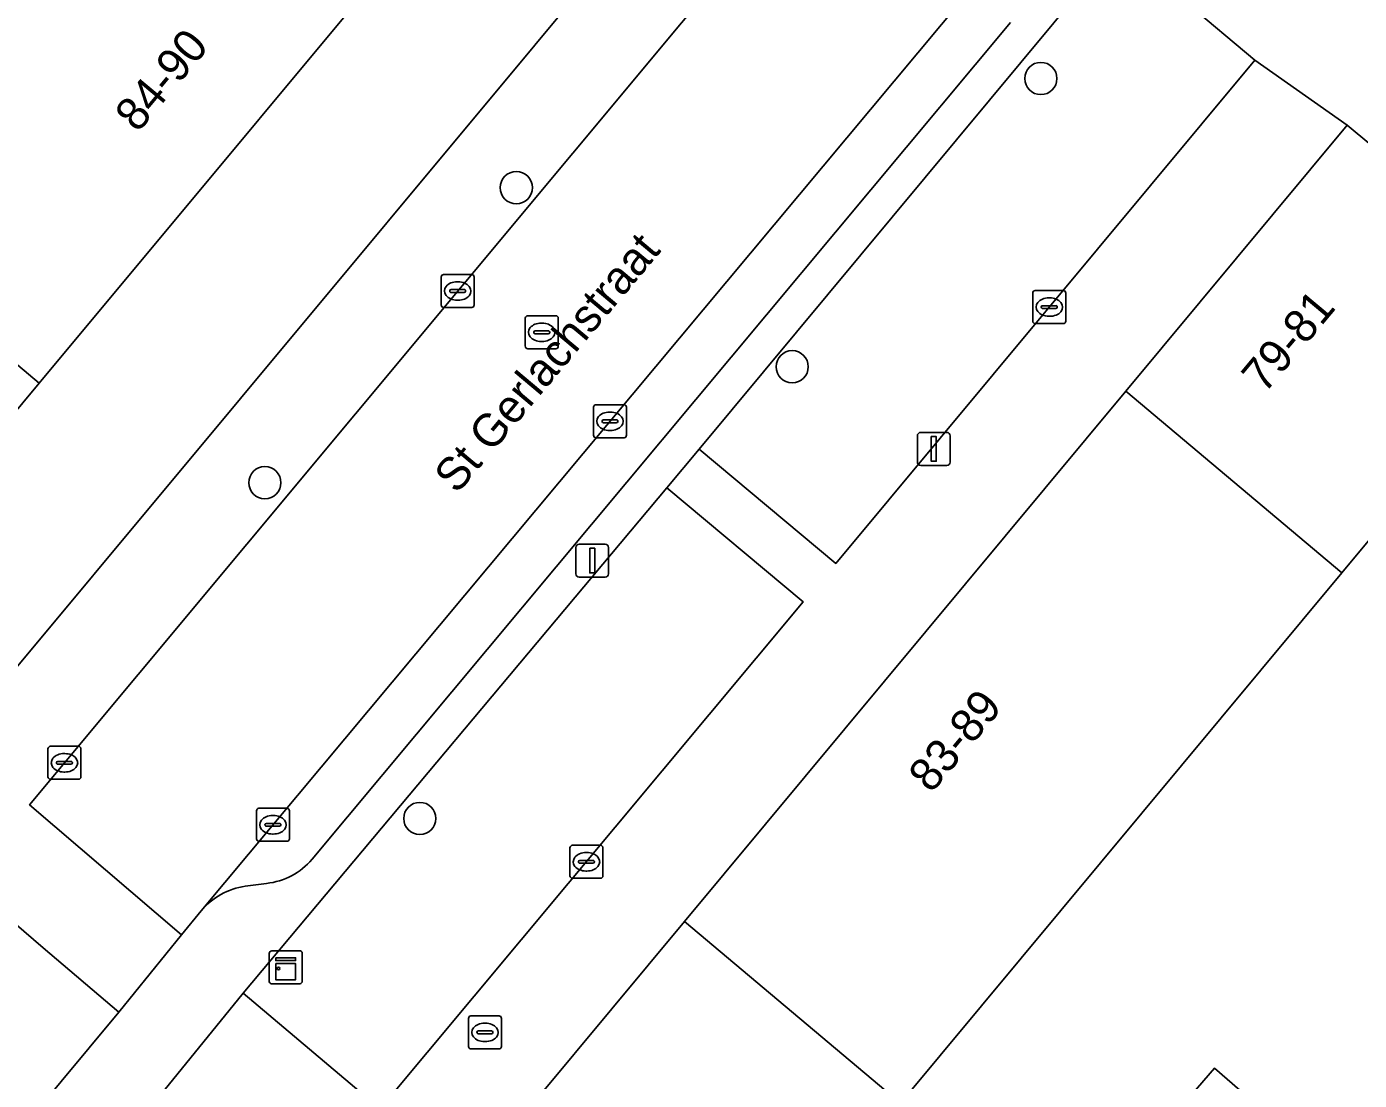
# Model space of a CAD drawing. Extents: x 162523 to 163266, y 381230 to 382050.
# Drawn here: x 162914.22 to 162954.65, y 381574.99 to 381606.94 of the extents above; entities that cross this region are included whole.
import ezdxf

# ---------------------------------------------------------------- set-up
doc = ezdxf.new("R2010")
doc.units = 0
for name, color, linetype in [('IMGEO_Boom', 7, 'Continuous'), ('IMGEO_Brandkraan', 7, 'Continuous'), ('IMGEO_Erf', 7, 'Continuous'), ('IMGEO_Groenvoorziening', 7, 'Continuous'), ('IMGEO_Kast', 7, 'Continuous'), ('IMGEO_Kolk', 7, 'Continuous'), ('IMGEO_Lichtmast', 7, 'Continuous'), ('IMGEO_Openbare_ruimte_label', 7, 'Continuous'), ('IMGEO_Pand', 7, 'Continuous'), ('IMGEO_Pand_nummerreeks', 7, 'Continuous'), ('IMGEO_Parkeervlak_open', 7, 'Continuous'), ('IMGEO_Rijbaan_lokaal_open', 7, 'Continuous'), ('IMGEO_Rioolput', 7, 'Continuous'), ('IMGEO_Voetpad_open', 7, 'Continuous')]:
    doc.layers.add(name, color=color, linetype=linetype)

msp = doc.modelspace()

# ---------------------------------------------------------------- linework, layer by layer
at = {"layer": 'IMGEO_Boom'}
for centre in [(162944.987, 381605.367), (162929.071, 381602.057), (162937.442, 381596.626), (162921.443, 381593.11), (162926.144, 381582.927)]:
    msp.add_circle(centre, 0.489, dxfattribs=at)
at = {"layer": 'IMGEO_Brandkraan'}
for p, q in [((162927.62, 381576.013), (162927.62, 381576.865)), ((162927.695, 381576.939), (162928.547, 381576.939)), ((162928.108, 381576.719), (162928.133, 381576.719)), ((162928.621, 381576.865), (162928.621, 381576.013)), ((162927.879, 381576.433), (162927.879, 381576.445)), ((162928.317, 381576.396), (162927.919, 381576.396)), ((162927.922, 381576.482), (162928.32, 381576.482)), ((162928.363, 381576.445), (162928.363, 381576.433)), ((162928.547, 381575.939), (162927.695, 381575.939)), ((162928.131, 381576.159), (162928.106, 381576.159))]:
    msp.add_line(p, q, dxfattribs=at)
for points in [[(162927.62, 381576.013), (162927.62, 381576.865)], [(162927.695, 381576.939), (162928.547, 381576.939)], [(162928.621, 381576.865), (162928.621, 381576.013)], [(162928.547, 381575.939), (162927.695, 381575.939)]]:
    msp.add_lwpolyline(points, dxfattribs=at)
for centre, radius, start, end in [((162927.697, 381576.863), 0.0765, 91.552, 178.448), ((162927.697, 381576.863), 0.0765, 91.552, 178.448), ((162928.545, 381576.863), 0.0765, 1.552, 88.448), ((162928.545, 381576.863), 0.0765, 1.552, 88.448), ((162927.919, 381576.442), 0.0403, 85.8775, 175.7526), ((162927.916, 381576.432), 0.0366, 178.938, 274.7102), ((162928.32, 381576.439), 0.043, 264.8664, 352.4533), ((162928.324, 381576.444), 0.0386, 1.7309, 96.639), ((162927.697, 381576.015), 0.0765, 181.552, 268.448), ((162927.697, 381576.015), 0.0765, 181.552, 268.448), ((162928.545, 381576.015), 0.0765, 271.552, 358.448), ((162928.545, 381576.015), 0.0765, 271.552, 358.448)]:
    msp.add_arc(centre, radius, start, end, dxfattribs=at)
for centre, major_axis, ratio, start_param, end_param in [((162928.107, 381576.439), (-0.387, 0.002), 0.722429, 4.712389, 7.853982), ((162928.132, 381576.439), (-0.39, 0.002), 0.717154, 1.570796, 4.712389)]:
    msp.add_ellipse(centre, major_axis=major_axis, ratio=ratio, start_param=start_param, end_param=end_param, dxfattribs=at)
at = {"layer": 'IMGEO_Erf'}
msp.add_lwpolyline([(162911.768, 381584.95), (162938.568, 381617.099), (162934.732, 381620.307), (162927.977, 381612.195), (162914.597, 381596.129), (162907.946, 381588.143)], close=True, dxfattribs=at)
msp.add_lwpolyline([(162960.864, 381598.479), (162954.121, 381590.381), (162940.729, 381574.297), (162934.089, 381566.322), (162945.207, 381557.469), (162945.523, 381557.187), (162947.042, 381558.889), (162946.628, 381559.234), (162943.195, 381562.093), (162945.455, 381564.807), (162949.386, 381561.534), (162954.324, 381567.141), (162947.936, 381572.68), (162950.251, 381575.35), (162956.639, 381569.812)], dxfattribs=at)
at = {"layer": 'IMGEO_Groenvoorziening'}
for points in [[(162938.764, 381590.661), (162951.476, 381605.922), (162947.33, 381609.407), (162934.619, 381594.127)], [(162924.941, 381574.118), (162937.778, 381589.495), (162933.64, 381592.954), (162920.788, 381577.63)]]:
    msp.add_lwpolyline(points, close=True, dxfattribs=at)
at = {"layer": 'IMGEO_Kast'}
for p, q in [((162921.578, 381577.987), (162921.578, 381578.828)), ((162921.578, 381578.828), (162921.578, 381577.987)), ((162921.653, 381578.912), (162922.494, 381578.912)), ((162922.494, 381578.912), (162921.653, 381578.912)), ((162922.578, 381578.837), (162922.578, 381577.996)), ((162922.578, 381577.996), (162922.578, 381578.837)), ((162922.503, 381577.912), (162921.662, 381577.912)), ((162921.662, 381577.912), (162922.503, 381577.912))]:
    msp.add_line(p, q, dxfattribs=at)
for points in [[(162921.773, 381578.702), (162922.373, 381578.702), (162922.373, 381578.617), (162921.773, 381578.617), (162921.773, 381578.702)], [(162921.773, 381578.527), (162922.373, 381578.527), (162922.373, 381578.038), (162921.773, 381578.038), (162921.773, 381578.527)]]:
    msp.add_lwpolyline(points, dxfattribs=at)
msp.add_circle((162921.857, 381578.376), 0.0377, dxfattribs=at)
for centre, start, end in [((162921.656, 381578.834), 92.4484, 184.2845), ((162921.656, 381578.834), 92.4484, 184.2845), ((162922.5, 381578.834), 2.4484, 94.2845), ((162922.5, 381578.834), 2.4484, 94.2845), ((162921.656, 381577.99), 182.4484, 274.2845), ((162921.656, 381577.99), 182.4484, 274.2845), ((162922.5, 381577.99), 272.4484, 4.2845), ((162922.5, 381577.99), 272.4484, 4.2845)]:
    msp.add_arc(centre, 0.0779, start, end, dxfattribs=at)
at = {"layer": 'IMGEO_Kolk'}
for p, q in [((162926.792, 381598.497), (162926.792, 381599.349)), ((162926.867, 381599.423), (162927.719, 381599.423)), ((162927.793, 381599.349), (162927.793, 381598.497)), ((162927.051, 381598.917), (162927.051, 381598.929)), ((162927.489, 381598.88), (162927.091, 381598.88)), ((162927.094, 381598.966), (162927.492, 381598.966)), ((162927.28, 381599.203), (162927.305, 381599.203)), ((162927.535, 381598.929), (162927.535, 381598.917)), ((162944.741, 381598.009), (162944.741, 381598.861)), ((162944.816, 381598.935), (162945.668, 381598.935)), ((162945.742, 381598.861), (162945.742, 381598.009)), ((162927.303, 381598.643), (162927.278, 381598.643)), ((162945, 381598.429), (162945, 381598.441)), ((162945.043, 381598.478), (162945.441, 381598.478)), ((162945.229, 381598.715), (162945.254, 381598.715)), ((162945.484, 381598.441), (162945.484, 381598.429)), ((162927.719, 381598.423), (162926.867, 381598.423)), ((162945.438, 381598.392), (162945.04, 381598.392)), ((162945.252, 381598.155), (162945.227, 381598.155)), ((162945.668, 381597.935), (162944.816, 381597.935)), ((162931.414, 381594.547), (162931.414, 381595.399)), ((162931.489, 381595.473), (162932.341, 381595.473)), ((162931.902, 381595.253), (162931.927, 381595.253)), ((162932.415, 381595.399), (162932.415, 381594.547)), ((162931.673, 381594.967), (162931.673, 381594.979)), ((162932.111, 381594.93), (162931.713, 381594.93)), ((162931.716, 381595.016), (162932.114, 381595.016)), ((162932.157, 381594.979), (162932.157, 381594.967)), ((162932.341, 381594.473), (162931.489, 381594.473)), ((162931.925, 381594.693), (162931.9, 381594.693)), ((162914.937, 381585.115), (162915.789, 381585.115)), ((162914.862, 381584.189), (162914.862, 381585.041)), ((162915.35, 381584.895), (162915.375, 381584.895)), ((162915.863, 381585.041), (162915.863, 381584.189)), ((162915.121, 381584.609), (162915.121, 381584.621)), ((162915.559, 381584.572), (162915.161, 381584.572)), ((162915.164, 381584.658), (162915.562, 381584.658)), ((162915.373, 381584.335), (162915.348, 381584.335)), ((162915.605, 381584.621), (162915.605, 381584.609)), ((162915.789, 381584.115), (162914.937, 381584.115)), ((162921.188, 381582.309), (162921.188, 381583.161)), ((162921.263, 381583.235), (162922.115, 381583.235)), ((162922.189, 381583.161), (162922.189, 381582.309)), ((162921.447, 381582.729), (162921.447, 381582.741)), ((162921.885, 381582.692), (162921.487, 381582.692)), ((162921.49, 381582.778), (162921.888, 381582.778)), ((162921.676, 381583.015), (162921.701, 381583.015)), ((162921.931, 381582.741), (162921.931, 381582.729)), ((162921.699, 381582.455), (162921.674, 381582.455)), ((162922.115, 381582.235), (162921.263, 381582.235)), ((162930.699, 381581.187), (162930.699, 381582.039)), ((162930.774, 381582.113), (162931.626, 381582.113)), ((162931.187, 381581.893), (162931.212, 381581.893)), ((162931.7, 381582.039), (162931.7, 381581.187)), ((162930.958, 381581.607), (162930.958, 381581.619)), ((162931.396, 381581.57), (162930.998, 381581.57)), ((162931.001, 381581.656), (162931.399, 381581.656)), ((162931.442, 381581.619), (162931.442, 381581.607)), ((162931.626, 381581.113), (162930.774, 381581.113)), ((162931.21, 381581.333), (162931.185, 381581.333))]:
    msp.add_line(p, q, dxfattribs=at)
for points in [[(162926.792, 381598.497), (162926.792, 381599.349)], [(162926.867, 381599.423), (162927.719, 381599.423)], [(162927.793, 381599.349), (162927.793, 381598.497)], [(162944.741, 381598.009), (162944.741, 381598.861)], [(162944.816, 381598.935), (162945.668, 381598.935)], [(162945.742, 381598.861), (162945.742, 381598.009)], [(162927.719, 381598.423), (162926.867, 381598.423)], [(162945.668, 381597.935), (162944.816, 381597.935)], [(162931.414, 381594.547), (162931.414, 381595.399)], [(162931.489, 381595.473), (162932.341, 381595.473)], [(162932.415, 381595.399), (162932.415, 381594.547)], [(162932.341, 381594.473), (162931.489, 381594.473)], [(162914.937, 381585.115), (162915.789, 381585.115)], [(162914.862, 381584.189), (162914.862, 381585.041)], [(162915.863, 381585.041), (162915.863, 381584.189)], [(162915.789, 381584.115), (162914.937, 381584.115)], [(162921.188, 381582.309), (162921.188, 381583.161)], [(162921.263, 381583.235), (162922.115, 381583.235)], [(162922.189, 381583.161), (162922.189, 381582.309)], [(162922.115, 381582.235), (162921.263, 381582.235)], [(162930.699, 381581.187), (162930.699, 381582.039)], [(162930.774, 381582.113), (162931.626, 381582.113)], [(162931.7, 381582.039), (162931.7, 381581.187)], [(162931.626, 381581.113), (162930.774, 381581.113)]]:
    msp.add_lwpolyline(points, dxfattribs=at)
for centre, radius, start, end in [((162926.869, 381599.347), 0.0765, 91.552, 178.448), ((162926.869, 381599.347), 0.0765, 91.552, 178.448), ((162927.717, 381599.347), 0.0765, 1.552, 88.448), ((162927.717, 381599.347), 0.0765, 1.552, 88.448), ((162927.091, 381598.926), 0.0403, 85.8775, 175.7526), ((162927.088, 381598.916), 0.0366, 178.938, 274.7102), ((162927.492, 381598.923), 0.043, 264.8664, 352.4533), ((162927.496, 381598.928), 0.0386, 1.7309, 96.639), ((162944.818, 381598.859), 0.0765, 91.552, 178.448), ((162944.818, 381598.859), 0.0765, 91.552, 178.448), ((162945.666, 381598.859), 0.0765, 1.552, 88.448), ((162945.666, 381598.859), 0.0765, 1.552, 88.448), ((162926.869, 381598.499), 0.0765, 181.552, 268.448), ((162926.869, 381598.499), 0.0765, 181.552, 268.448), ((162927.717, 381598.499), 0.0765, 271.552, 358.448), ((162927.717, 381598.499), 0.0765, 271.552, 358.448), ((162945.04, 381598.438), 0.0403, 85.8775, 175.7526), ((162945.037, 381598.428), 0.0366, 178.938, 274.7102), ((162945.441, 381598.435), 0.043, 264.8664, 352.4533), ((162945.445, 381598.44), 0.0386, 1.7309, 96.639), ((162944.818, 381598.011), 0.0765, 181.552, 268.448), ((162944.818, 381598.011), 0.0765, 181.552, 268.448), ((162945.666, 381598.011), 0.0765, 271.552, 358.448), ((162945.666, 381598.011), 0.0765, 271.552, 358.448), ((162931.491, 381595.397), 0.0765, 91.552, 178.448), ((162931.491, 381595.397), 0.0765, 91.552, 178.448), ((162932.339, 381595.397), 0.0765, 1.552, 88.448), ((162932.339, 381595.397), 0.0765, 1.552, 88.448), ((162931.713, 381594.976), 0.0403, 85.8775, 175.7526), ((162931.71, 381594.966), 0.0366, 178.938, 274.7102), ((162932.114, 381594.973), 0.043, 264.8664, 352.4533), ((162932.118, 381594.978), 0.0386, 1.7309, 96.639), ((162931.491, 381594.549), 0.0765, 181.552, 268.448), ((162931.491, 381594.549), 0.0765, 181.552, 268.448), ((162932.339, 381594.549), 0.0765, 271.552, 358.448), ((162932.339, 381594.549), 0.0765, 271.552, 358.448), ((162914.939, 381585.039), 0.0765, 91.552, 178.448), ((162914.939, 381585.039), 0.0765, 91.552, 178.448), ((162915.787, 381585.039), 0.0765, 1.552, 88.448), ((162915.787, 381585.039), 0.0765, 1.552, 88.448), ((162915.161, 381584.618), 0.0403, 85.8775, 175.7526), ((162915.158, 381584.608), 0.0366, 178.938, 274.7102), ((162915.562, 381584.615), 0.043, 264.8664, 352.4533), ((162915.566, 381584.62), 0.0386, 1.7309, 96.639), ((162914.939, 381584.191), 0.0765, 181.552, 268.448), ((162914.939, 381584.191), 0.0765, 181.552, 268.448), ((162915.787, 381584.191), 0.0765, 271.552, 358.448), ((162915.787, 381584.191), 0.0765, 271.552, 358.448), ((162921.265, 381583.159), 0.0765, 91.552, 178.448), ((162921.265, 381583.159), 0.0765, 91.552, 178.448), ((162922.113, 381583.159), 0.0765, 1.552, 88.448), ((162922.113, 381583.159), 0.0765, 1.552, 88.448), ((162921.487, 381582.738), 0.0403, 85.8775, 175.7526), ((162921.484, 381582.728), 0.0366, 178.938, 274.7102), ((162921.888, 381582.735), 0.043, 264.8664, 352.4533), ((162921.892, 381582.74), 0.0386, 1.7309, 96.639), ((162921.265, 381582.311), 0.0765, 181.552, 268.448), ((162921.265, 381582.311), 0.0765, 181.552, 268.448), ((162922.113, 381582.311), 0.0765, 271.552, 358.448), ((162922.113, 381582.311), 0.0765, 271.552, 358.448), ((162930.776, 381582.037), 0.0765, 91.552, 178.448), ((162930.776, 381582.037), 0.0765, 91.552, 178.448), ((162931.624, 381582.037), 0.0765, 1.552, 88.448), ((162931.624, 381582.037), 0.0765, 1.552, 88.448), ((162930.998, 381581.616), 0.0403, 85.8775, 175.7526), ((162930.995, 381581.606), 0.0366, 178.938, 274.7102), ((162931.399, 381581.613), 0.043, 264.8664, 352.4533), ((162931.403, 381581.618), 0.0386, 1.7309, 96.639), ((162930.776, 381581.189), 0.0765, 181.552, 268.448), ((162930.776, 381581.189), 0.0765, 181.552, 268.448), ((162931.624, 381581.189), 0.0765, 271.552, 358.448), ((162931.624, 381581.189), 0.0765, 271.552, 358.448)]:
    msp.add_arc(centre, radius, start, end, dxfattribs=at)
for centre, major_axis, ratio, start_param, end_param in [((162927.279, 381598.923), (-0.387, 0.002), 0.722429, 4.712389, 7.853982), ((162927.304, 381598.923), (-0.39, 0.002), 0.717154, 1.570796, 4.712389), ((162945.228, 381598.435), (-0.387, 0.002), 0.722429, 4.712389, 7.853982), ((162945.253, 381598.435), (-0.39, 0.002), 0.717154, 1.570796, 4.712389), ((162931.901, 381594.973), (-0.387, 0.002), 0.722429, 4.712389, 7.853982), ((162931.926, 381594.973), (-0.39, 0.002), 0.717154, 1.570796, 4.712389), ((162915.349, 381584.615), (-0.387, 0.002), 0.722429, 4.712389, 7.853982), ((162915.374, 381584.615), (-0.39, 0.002), 0.717154, 1.570796, 4.712389), ((162921.675, 381582.735), (-0.387, 0.002), 0.722429, 4.712389, 7.853982), ((162921.7, 381582.735), (-0.39, 0.002), 0.717154, 1.570796, 4.712389), ((162931.186, 381581.613), (-0.387, 0.002), 0.722429, 4.712389, 7.853982), ((162931.211, 381581.613), (-0.39, 0.002), 0.717154, 1.570796, 4.712389)]:
    msp.add_ellipse(centre, major_axis=major_axis, ratio=ratio, start_param=start_param, end_param=end_param, dxfattribs=at)
at = {"layer": 'IMGEO_Lichtmast'}
for p, q in [((162941.241, 381593.735), (162941.241, 381594.535)), ((162941.241, 381594.535), (162941.241, 381593.735)), ((162941.341, 381594.635), (162942.131, 381594.635)), ((162942.131, 381594.635), (162941.341, 381594.635)), ((162942.231, 381594.535), (162942.231, 381593.735)), ((162942.231, 381593.735), (162942.231, 381594.535)), ((162942.131, 381593.635), (162941.341, 381593.635)), ((162941.341, 381593.635), (162942.131, 381593.635)), ((162930.981, 381591.248), (162931.771, 381591.248)), ((162931.771, 381591.248), (162930.981, 381591.248)), ((162930.881, 381590.348), (162930.881, 381591.148)), ((162930.881, 381591.148), (162930.881, 381590.348)), ((162931.871, 381591.148), (162931.871, 381590.348)), ((162931.871, 381590.348), (162931.871, 381591.148)), ((162931.771, 381590.248), (162930.981, 381590.248)), ((162930.981, 381590.248), (162931.771, 381590.248))]:
    msp.add_line(p, q, dxfattribs=at)
for points in [[(162941.661, 381594.51), (162941.811, 381594.51), (162941.811, 381593.76), (162941.661, 381593.76), (162941.661, 381594.51)], [(162931.301, 381591.123), (162931.451, 381591.123), (162931.451, 381590.373), (162931.301, 381590.373), (162931.301, 381591.123)]]:
    msp.add_lwpolyline(points, dxfattribs=at)
for centre, start, end in [((162941.341, 381594.535), 90, 180), ((162941.341, 381594.535), 90, 180), ((162942.131, 381594.535), 0, 90), ((162942.131, 381594.535), 360, 90), ((162941.341, 381593.735), 180, 270), ((162941.341, 381593.735), 180, 270), ((162942.131, 381593.735), 270, 0), ((162942.131, 381593.735), 270, 0), ((162930.981, 381591.148), 90, 180), ((162930.981, 381591.148), 90, 180), ((162931.771, 381591.148), 0, 90), ((162931.771, 381591.148), 360, 90), ((162930.981, 381590.348), 180, 270), ((162930.981, 381590.348), 180, 270), ((162931.771, 381590.348), 270, 0), ((162931.771, 381590.348), 270, 0)]:
    msp.add_arc(centre, 0.1, start, end, dxfattribs=at)
at = {"layer": 'IMGEO_Pand'}
for points in [[(162908.05, 381601.637), (162914.597, 381596.129), (162927.977, 381612.195), (162921.421, 381617.708)], [(162947.564, 381595.884), (162954.121, 381590.381), (162960.864, 381598.479), (162954.285, 381603.956)], [(162908.05, 381601.637), (162901.376, 381593.615), (162907.946, 381588.143), (162914.597, 381596.129)], [(162947.564, 381595.884), (162934.171, 381579.799), (162940.729, 381574.297), (162954.121, 381590.381)], [(162940.729, 381574.297), (162934.171, 381579.799), (162927.51, 381571.799), (162934.089, 381566.322)], [(162956.639, 381569.812), (162950.251, 381575.35), (162947.936, 381572.68), (162954.324, 381567.141)]]:
    msp.add_lwpolyline(points, close=True, dxfattribs=at)
at = {"layer": 'IMGEO_Parkeervlak_open'}
for points in [[(162944.899, 381610.512), (162919.507, 381580.127)], [(162922.876, 381581.693), (162944.063, 381607.062)], [(162920.848, 381580.875), (162921.492, 381580.959)]]:
    msp.add_lwpolyline(points, dxfattribs=at)
for centre, radius, start, end in [((162921.272, 381583.046), 2.099, 276.0251, 319.8531), ((162921.17, 381578.722), 2.176, 98.4961, 139.8088)]:
    msp.add_arc(centre, radius, start, end, dxfattribs=at)
at = {"layer": 'IMGEO_Rijbaan_lokaal_open'}
for points in [[(162940.674, 381614.971), (162914.303, 381583.342), (162916.611, 381581.371), (162918.918, 381579.401), (162919.507, 381580.127), (162944.899, 381610.512), (162944.997, 381610.63), (162945.369, 381611.032), (162943.022, 381613.001)], [(162911.7, 381570.686), (162917.013, 381577.055), (162914.72, 381579.007), (162912.426, 381580.96), (162907.106, 381574.604), (162909.403, 381572.645)]]:
    msp.add_lwpolyline(points, close=True, dxfattribs=at)
at = {"layer": 'IMGEO_Rioolput'}
for p, q in [((162929.343, 381597.245), (162929.343, 381598.097)), ((162929.418, 381598.171), (162930.27, 381598.171)), ((162930.344, 381598.097), (162930.344, 381597.245)), ((162929.602, 381597.665), (162929.602, 381597.677)), ((162930.04, 381597.628), (162929.642, 381597.628)), ((162929.645, 381597.714), (162930.043, 381597.714)), ((162929.831, 381597.951), (162929.856, 381597.951)), ((162930.086, 381597.677), (162930.086, 381597.665)), ((162929.854, 381597.391), (162929.829, 381597.391)), ((162930.27, 381597.171), (162929.418, 381597.171))]:
    msp.add_line(p, q, dxfattribs=at)
for points in [[(162929.343, 381597.245), (162929.343, 381598.097)], [(162929.418, 381598.171), (162930.27, 381598.171)], [(162930.344, 381598.097), (162930.344, 381597.245)], [(162930.27, 381597.171), (162929.418, 381597.171)]]:
    msp.add_lwpolyline(points, dxfattribs=at)
for centre, radius, start, end in [((162929.42, 381598.095), 0.0765, 91.552, 178.448), ((162929.42, 381598.095), 0.0765, 91.552, 178.448), ((162930.268, 381598.095), 0.0765, 1.552, 88.448), ((162930.268, 381598.095), 0.0765, 1.552, 88.448), ((162929.642, 381597.674), 0.0403, 85.8775, 175.7526), ((162929.639, 381597.664), 0.0366, 178.938, 274.7102), ((162930.043, 381597.671), 0.043, 264.8664, 352.4533), ((162930.047, 381597.676), 0.0386, 1.7309, 96.639), ((162929.42, 381597.247), 0.0765, 181.552, 268.448), ((162929.42, 381597.247), 0.0765, 181.552, 268.448), ((162930.268, 381597.247), 0.0765, 271.552, 358.448), ((162930.268, 381597.247), 0.0765, 271.552, 358.448)]:
    msp.add_arc(centre, radius, start, end, dxfattribs=at)
for centre, major_axis, ratio, start_param, end_param in [((162929.83, 381597.671), (-0.387, 0.002), 0.722429, 4.712389, 7.853982), ((162929.855, 381597.671), (-0.39, 0.002), 0.717154, 1.570796, 4.712389)]:
    msp.add_ellipse(centre, major_axis=major_axis, ratio=ratio, start_param=start_param, end_param=end_param, dxfattribs=at)
at = {"layer": 'IMGEO_Voetpad_open'}
for points in [[(162944.009, 381623.798), (162941.732, 381621.049), (162938.568, 381617.099), (162911.768, 381584.95), (162907.601, 381579.919), (162905.609, 381577.531), (162907.106, 381574.604), (162912.426, 381580.96), (162914.72, 381579.007), (162917.013, 381577.055), (162918.918, 381579.401), (162916.611, 381581.371), (162914.303, 381583.342), (162940.674, 381614.971), (162943.022, 381613.001), (162945.369, 381611.032), (162947.38, 381613.702), (162945.072, 381615.639), (162942.764, 381617.575), (162947.489, 381623.243), (162949.795, 381621.313), (162954.316, 381626.612)], [(162920.788, 381577.63), (162933.64, 381592.954), (162934.619, 381594.127), (162947.33, 381609.407), (162950.782, 381613.529), (162953.023, 381616.223), (162952.1, 381619.384), (162947.38, 381613.702), (162945.369, 381611.032), (162944.997, 381610.63), (162944.899, 381610.512)], [(162961.614, 381604.504), (162957.551, 381607.889), (162950.782, 381613.529), (162947.33, 381609.407), (162951.476, 381605.922), (162954.285, 381603.956), (162960.864, 381598.479), (162972.364, 381588.856), (162972.378, 381588.844), (162974.491, 381587.076), (162974.802, 381586.815), (162975.401, 381587.503), (163030.105, 381541.182), (163029.277, 381540.181), (163030.403, 381539.234), (163034.957, 381535.373), (163039.544, 381531.596), (163040.696, 381530.636), (163046.221, 381525.516), (163049.858, 381522.146), (163052.364, 381524.823)], [(162944.063, 381607.062), (162922.876, 381581.693)], [(162921.492, 381580.959), (162920.848, 381580.875)], [(162919.507, 381580.127), (162918.918, 381579.401), (162917.013, 381577.055), (162911.7, 381570.686), (162914.638, 381570.187), (162917.851, 381574.024), (162920.788, 381577.63)], [(162943.227, 381555.261), (162945.207, 381557.469), (162934.089, 381566.322), (162927.51, 381571.799), (162924.941, 381574.118), (162920.788, 381577.63), (162917.851, 381574.024), (162924.31, 381568.58), (162925.474, 381567.598), (162933.285, 381561.036), (162949.507, 381547.316), (162950.943, 381546.101), (162951.542, 381545.572), (162967.702, 381531.321), (162985.328, 381515.807), (162988.055, 381513.37), (162990.032, 381511.604), (163000, 381502.699), (163000.93, 381501.868), (163003.021, 381500), (163003.39, 381499.675), (163015.045, 381489.291)]]:
    msp.add_lwpolyline(points, dxfattribs=at)
msp.add_lwpolyline([(162947.564, 381595.884), (162954.285, 381603.956), (162951.476, 381605.922), (162938.764, 381590.661), (162934.619, 381594.127), (162933.64, 381592.954), (162937.778, 381589.495), (162924.941, 381574.118), (162927.51, 381571.799), (162934.171, 381579.799)], close=True, dxfattribs=at)
for centre, radius, start, end in [((162921.272, 381583.046), 2.099, 276.0251, 319.8531), ((162921.17, 381578.722), 2.176, 98.4961, 139.8088)]:
    msp.add_arc(centre, radius, start, end, dxfattribs=at)

# ---------------------------------------------------------------- texts
at = {"layer": 'IMGEO_Openbare_ruimte_label'}
msp.add_text('St Gerlachstraat', height=1, rotation=49.989, dxfattribs=at).set_placement((162927.269, 381592.74))
at = {"layer": 'IMGEO_Pand_nummerreeks'}
for s, rotation, p in [('84-90', 50.1508, (162917.586, 381603.699)), ('79-81', 50.1022, (162951.771, 381595.782)), ('83-89', 50.1479, (162941.661, 381583.665))]:
    msp.add_text(s, height=1, rotation=rotation, dxfattribs=at).set_placement(p)

doc.saveas('drawing.dxf')
